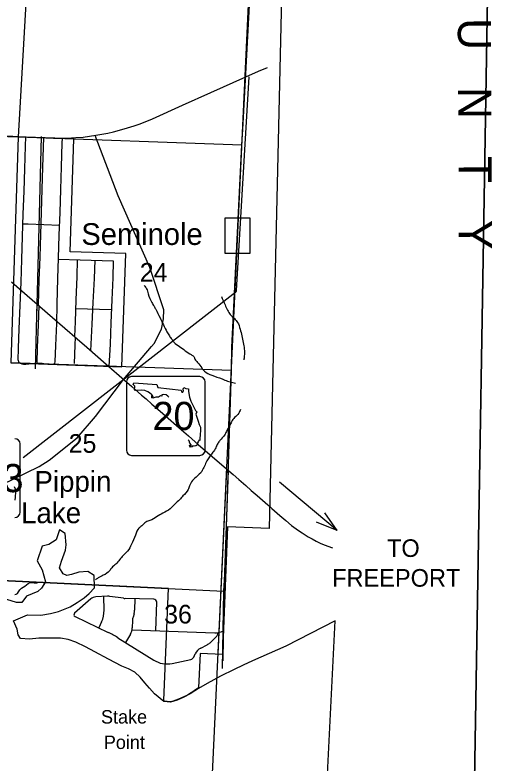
# Model space of a CAD drawing. Extents: x 1219626 to 1426462, y 456797 to 752399.
# Drawn here: x 1366612 to 1378125, y 531521 to 549577 of the extents above; entities that cross this region are included whole.
import ezdxf

# ---------------------------------------------------------------- set-up
doc = ezdxf.new("R2010")
doc.units = 0
for name, color, linetype in [('Adjacent County and State Text', 7, 'Continuous'), ('Communities and Subdivisions Names without Post Office', 7, 'Continuous'), ('County Boundary', 7, 'Continuous'), ('Geographic Features Text', 7, 'Continuous'), ('Lakes and Ponds', 7, 'Continuous'), ('Local Roads Improved', 7, 'Continuous'), ('Local Roads Paved', 7, 'Continuous'), ('Masks', 7, 'Continuous'), ('Narrow River Creek and Branch and Slough', 7, 'Continuous'), ('Narrow River Creek and Branch and Slough Text', 7, 'Continuous'), ('Quad Borders', 7, 'Continuous'), ('Roadshilelds State Highways', 7, 'Continuous'), ('Section Lines', 7, 'Continuous'), ('Section Numbers', 7, 'Continuous'), ('State Roads Related Text', 7, 'Continuous'), ('State Routes Highway Center Lines', 7, 'Continuous'), ('Uninventoried Roads and Features', 7, 'Continuous')]:
    doc.layers.add(name, color=color, linetype=linetype)

msp = doc.modelspace()

# ---------------------------------------------------------------- linework, layer by layer
at = {"layer": 'County Boundary'}
msp.add_line((1372364, 552396), (1370176, 505945), dxfattribs=at)
at = {"layer": 'Lakes and Ponds'}
msp.add_line((1372435, 497676), (1374342, 534953), dxfattribs=at)
msp.add_lwpolyline([(1374342, 534953), (1373150, 534342), (1372747, 534167), (1372344, 533992), (1372122, 533886), (1371900, 533778), (1371573, 533614), (1371249, 533445), (1371042, 533319), (1370838, 533189), (1370685, 533110), (1370528, 533042), (1370367, 532990), (1370207, 533004), (1369976, 533192), (1369862, 533327), (1369748, 533460), (1369634, 533594), (1369506, 533715), (1369353, 533792), (1369194, 533857), (1368867, 534032), (1368539, 534207), (1368312, 534324), (1368081, 534437), (1367899, 534504), (1367710, 534532), (1367449, 534536), (1367188, 534534), (1366967, 534509), (1366747, 534524), (1366689, 534616), (1366664, 534752), (1366577, 534953), (1366917, 535101), (1367239, 535092), (1367466, 535127), (1367666, 535180), (1367944, 535289), (1368114, 535400), (1368285, 535511), (1368406, 535612), (1368530, 535753), (1368520, 536051), (1368372, 536147), (1368154, 536130), (1367980, 536069), (1367867, 536051), (1367777, 536089), (1367684, 536234), (1367736, 536391), (1367832, 536662), (1367849, 536784), (1367823, 537063), (1367684, 537150), (1367605, 536909), (1367431, 536792), (1367266, 536757), (1367150, 536402), (1367266, 536182), (1367353, 535894), (1367255, 535741), (1367161, 535659), (1366891, 535546), (1366778, 535398), (1366647, 535398), (1366420, 535467)], dxfattribs=at)
at = {"layer": 'Local Roads Improved'}
for p, q in [((1367140, 542274), (1367256, 546642)), ((1367107, 541035), (1367150, 542645))]:
    msp.add_line(p, q, dxfattribs=at)
msp.add_lwpolyline([(1366690, 541248), (1366697, 541208), (1366723, 541178), (1366776, 541155), (1366818, 541149), (1366874, 541146), (1366949, 541154), (1367089, 541174), (1367138, 541175), (1367207, 541175), (1367266, 541175), (1367357, 541159), (1367449, 541151), (1367525, 541147), (1367562, 541152), (1367578, 541171), (1367582, 541202)], dxfattribs=at)
at = {"layer": 'Local Roads Paved'}
for p, q in [((1368074, 542496), (1368942, 542466)), ((1371760, 538579), (1371656, 535679)), ((1368849, 535545), (1368564, 535531)), ((1368745, 535540), (1368761, 535214)), ((1369235, 535498), (1368904, 535543)), ((1371655, 535654), (1371630, 533987)), ((1368442, 535482), (1368051, 535138)), ((1369963, 535478), (1369268, 535495)), ((1369508, 535489), (1369501, 535208)), ((1370013, 534714), (1370036, 535401)), ((1368063, 535056), (1368859, 534675)), ((1369487, 535125), (1369461, 535044)), ((1368703, 534926), (1368635, 534782)), ((1369448, 534961), (1369443, 534781)), ((1369438, 534733), (1371439, 534667)), ((1371507, 534648), (1371504, 534670)), ((1371587, 534690), (1371641, 534709)), ((1369093, 534546), (1369961, 534005)), ((1369401, 534634), (1369278, 534430)), ((1371320, 534426), (1371484, 534584)), ((1371094, 534295), (1371251, 534377)), ((1370925, 534079), (1370962, 534157)), ((1370405, 533927), (1370856, 534024))]:
    msp.add_line(p, q, dxfattribs=at)
for points in [[(1362310, 546871), (1362666, 546856), (1363462, 546814), (1364427, 546764), (1365362, 546717), (1366256, 546667), (1367165, 546622), (1367542, 546605), (1367766, 546603), (1367975, 546610), (1368079, 546616), (1368255, 546629), (1368566, 546674), (1368850, 546726), (1368989, 546757), (1369251, 546826), (1369485, 546899), (1369634, 546949), (1369932, 547072), (1370657, 547398), (1371339, 547704), (1372184, 548082), (1372487, 548217), (1372703, 548311)], [(1366690, 541248), (1366699, 541537), (1366715, 542001), (1366734, 542568), (1366759, 543126), (1366778, 543675), (1366798, 544227), (1366814, 544767), (1366833, 545327), (1366851, 545864), (1366869, 546414), (1366875, 546637)], [(1367304, 546616), (1367279, 545907), (1367263, 545369), (1367243, 544817), (1367225, 544282), (1367209, 543733), (1367188, 543180), (1367170, 542577)], [(1367582, 541202), (1367599, 541596), (1367624, 542133), (1367627, 542598), (1367647, 543218), (1367666, 543704), (1367682, 544266), (1367702, 544812), (1367718, 545363), (1367739, 545914), (1367755, 546484), (1367763, 546603)], [(1367690, 544499), (1366932, 544527), (1366807, 544529)], [(1367666, 543685), (1368187, 543669), (1368986, 543639), (1368975, 543235), (1368951, 542698), (1368928, 542150), (1368907, 541628), (1368877, 541093)], [(1368112, 543671), (1368102, 543255), (1368080, 542698), (1368064, 542169), (1368046, 541817)], [(1368442, 541472), (1368474, 542113), (1368500, 542634), (1368529, 543218), (1368551, 543655)], [(1367185, 542565), (1367169, 542097), (1367147, 541553), (1367140, 541175)], [(1368063, 541801), (1368054, 541611), (1368043, 541162)], [(1366612, 535588), (1366639, 535594), (1366672, 535612), (1366696, 535654), (1366731, 535701), (1366773, 535740), (1366851, 535794), (1366931, 535855), (1366963, 535871), (1366995, 535876), (1367149, 535859)]]:
    msp.add_lwpolyline(points, dxfattribs=at)
for centre, radius, start, end in [((1368864, 535246), 300, 82.2743, 92.7941), ((1372855, 535636), 1200, 177.9336, 179.1331), ((1368574, 535332), 200, 92.7941, 131.323), ((1369275, 535795), 300, 262.2743, 268.6021), ((1369961, 535403), 75, 358.0948, 88.6021), ((1368162, 535185), 600, 334.4142, 2.7941), ((1369201, 535215), 300, 342.4828, 358.6021), ((1368084, 535101), 50, 131.323, 244.4142), ((1369747, 534954), 300, 162.4828, 178.6035), ((1367822, 532510), 2400, 58.0452, 64.4142), ((1369143, 534788), 300, 329.0491, 358.6035), ((1371452, 535067), 400, 268.0948, 289.7089), ((1371432, 534638), 75, 313.7957, 7.4798), ((1371233, 534029), 300, 117.6579, 154.6651), ((1371112, 534643), 300, 297.6579, 313.7957), ((1370278, 534514), 600, 238.0452, 282.1373), ((1370835, 534122), 100, 282.1373, 334.6651)]:
    msp.add_arc(centre, radius, start, end, dxfattribs=at)
at = {"layer": 'Masks'}
for p, q in [((1371714, 538603), (1371505, 534157)), ((1373180, 512228), (1374342, 534953))]:
    msp.add_line(p, q, dxfattribs=at)
at = {"layer": 'Narrow River Creek and Branch and Slough'}
for points in [[(1369729, 543046), (1369788, 542970), (1369828, 542848), (1369915, 542633), (1369968, 542546), (1370008, 542476), (1370113, 542267), (1370281, 541930), (1370339, 541831), (1370397, 541750), (1370450, 541680), (1370583, 541576), (1370868, 541378), (1370926, 541337), (1370955, 541268), (1371019, 541192), (1371118, 541058), (1371187, 540977), (1371362, 540884), (1371611, 540791), (1371745, 540739), (1371873, 540704), (1371931, 540692)], [(1371594, 542784), (1371681, 542581), (1371745, 542453), (1371809, 542348), (1371908, 542250), (1371983, 542157), (1372047, 541994), (1372122, 541669), (1372146, 541517), (1372146, 541343), (1372134, 541250)], [(1372053, 540051), (1372012, 539964), (1371913, 539859), (1371838, 539760), (1371791, 539656), (1371739, 539574), (1371693, 539476), (1371669, 539435), (1371559, 539307), (1371507, 539232), (1371460, 539133), (1371391, 539022), (1371321, 538935), (1371257, 538842), (1371141, 538598), (1371094, 538528), (1370943, 538389), (1370897, 538337), (1370827, 538209), (1370792, 538122), (1370665, 537970), (1370583, 537877), (1370467, 537767), (1370357, 537657), (1370182, 537552), (1370031, 537465), (1369869, 537372), (1369770, 537337), (1369671, 537244), (1369603, 537191), (1369522, 537023), (1369423, 536802), (1369330, 536639), (1369226, 536534), (1369046, 536325), (1368947, 536232), (1368895, 536163), (1368744, 536052), (1368622, 535988), (1368554, 535946)]]:
    msp.add_spline(points, degree=3, dxfattribs=at)
at = {"layer": 'Quad Borders'}
for p, q in [((1377274, 504986), (1378022, 550441)), ((1378022, 550441), (1377274, 504986))]:
    msp.add_line(p, q, dxfattribs=at)
at = {"layer": 'Roadshilelds State Highways'}
for p, q in [((1371077, 540848), (1369427, 540848)), ((1369302, 540723), (1369302, 539073)), ((1371202, 539073), (1371202, 540723)), ((1366737, 537574), (1366737, 539224)), ((1369427, 538948), (1371077, 538948))]:
    msp.add_line(p, q, dxfattribs=at)
for points in [[(1370322, 540349), (1370302, 540374), (1370259, 540410), (1370190, 540420), (1370160, 540407), (1370157, 540377), (1370127, 540381), (1370075, 540351), (1370015, 540351), (1369939, 540331), (1369913, 540338), (1369916, 540381), (1369933, 540351), (1369949, 540368), (1369913, 540410), (1369857, 540453), (1369821, 540483), (1369748, 540516), (1369672, 540519), (1369517, 540516), (1369494, 540533), (1369508, 540618), (1369461, 540661), (1369478, 540701)], [(1369478, 540701), (1370032, 540661), (1370061, 540582), (1370625, 540519), (1370638, 540473), (1370661, 540473), (1370678, 540506), (1370668, 540546), (1370688, 540585), (1370737, 540562), (1370803, 540552), (1370803, 540490), (1370823, 540354), (1370856, 540259), (1370925, 540110), (1370971, 540031), (1370998, 539995), (1370978, 539939), (1371004, 539870), (1371037, 539774), (1371060, 539695), (1371087, 539625), (1371087, 539563), (1371080, 539437), (1371077, 539365), (1371073, 539309), (1371060, 539325), (1371044, 539289), (1371021, 539249), (1371021, 539203), (1370981, 539174), (1370938, 539167), (1370902, 539174), (1370889, 539154), (1370846, 539147), (1370826, 539184), (1370836, 539200), (1370849, 539177), (1370866, 539170), (1370866, 539200), (1370829, 539243), (1370816, 539296), (1370794, 539320)], [(1366596, 538196), (1366622, 538126), (1366622, 538064), (1366615, 537938), (1366612, 537866)]]:
    msp.add_lwpolyline(points, dxfattribs=at)
for centre, start, end in [((1369427, 540723), 90, 180), ((1371077, 540723), 0, 90), ((1366612, 539224), 0, 90), ((1369427, 539073), 180, 270), ((1371077, 539073), 270, 0), ((1366612, 537574), 270, 360)]:
    msp.add_arc(centre, 125, start, end, dxfattribs=at)
at = {"layer": 'Section Lines'}
for p, q in [((1367006, 552184), (1366687, 546636)), ((1361296, 546814), (1366687, 546636)), ((1366687, 546636), (1366509, 541177)), ((1366687, 546636), (1372084, 546445)), ((1371838, 540999), (1366509, 541177)), ((1366284, 535926), (1371655, 535666))]:
    msp.add_line(p, q, dxfattribs=at)
msp.add_lwpolyline([(1371622, 533804), (1371655, 535666), (1371683, 536202), (1371838, 540999), (1371849, 541548), (1372084, 546445), (1372110, 546816), (1372389, 552068), (1372470, 557377), (1372586, 562631), (1372714, 567867), (1372860, 573193), (1373021, 578434)], dxfattribs=at)
at = {"layer": 'State Roads Related Text'}
for q in [(1372996, 538299), (1374092, 537564), (1373885, 537331)]:
    msp.add_line((1374384, 537134), q, dxfattribs=at)
at = {"layer": 'State Routes Highway Center Lines'}
for p, q in [((1374967, 631184), (1372743, 537183)), ((1368032, 546588), (1365367, 546680)), ((1367943, 543863), (1368032, 546588)), ((1369289, 543819), (1367943, 543863)), ((1369192, 541087), (1369289, 543819)), ((1366529, 543135), (1366721, 542966)), ((1366721, 542966), (1367517, 542278)), ((1367517, 542278), (1368115, 541757)), ((1368115, 541757), (1368346, 541555)), ((1368346, 541555), (1368810, 541151)), ((1366509, 541177), (1369192, 541087)), ((1368810, 541151), (1369255, 540762)), ((1369255, 540762), (1369429, 540611)), ((1369429, 540611), (1369669, 540400)), ((1369669, 540400), (1369776, 540308)), ((1369776, 540308), (1369914, 540187)), ((1369914, 540187), (1370120, 540012)), ((1370120, 540012), (1370312, 539844)), ((1370312, 539844), (1370509, 539671)), ((1370509, 539671), (1370634, 539561)), ((1370634, 539561), (1370799, 539418)), ((1370799, 539418), (1371045, 539203)), ((1371045, 539203), (1371149, 539112)), ((1371149, 539112), (1371491, 538813)), ((1371491, 538813), (1371877, 538482)), ((1371877, 538482), (1372014, 538362)), ((1372014, 538362), (1372180, 538216)), ((1372180, 538216), (1372316, 538097)), ((1372316, 538097), (1372455, 537977)), ((1372455, 537977), (1372711, 537755)), ((1372711, 537755), (1372811, 537668)), ((1372811, 537668), (1373006, 537497)), ((1373006, 537497), (1373150, 537374)), ((1373150, 537374), (1373288, 537253)), ((1371743, 537223), (1371620, 534141)), ((1372743, 537183), (1371743, 537223)), ((1373288, 537253), (1373454, 537131)), ((1373454, 537131), (1373543, 537075)), ((1373543, 537075), (1373688, 536985)), ((1373688, 536985), (1373782, 536930)), ((1373782, 536930), (1373883, 536878)), ((1373883, 536878), (1373980, 536830)), ((1373980, 536830), (1374077, 536788)), ((1374077, 536788), (1374272, 536713)), ((1370319, 535731), (1366284, 535926)), ((1370204, 533042), (1370319, 535731)), ((1371081, 534165), (1371045, 533337)), ((1371620, 534141), (1371081, 534165))]:
    msp.add_line(p, q, dxfattribs=at)
for points in [[(1369232, 540779), (1369908, 541574), (1369975, 541651), (1370148, 541995), (1370193, 542242), (1370208, 542460), (1369868, 543482), (1369105, 545212), (1368547, 546670)], [(1365005, 535050), (1365020, 535515), (1365082, 535925), (1365117, 536320), (1365167, 537346), (1365210, 537524), (1365415, 537791), (1365577, 537915), (1366285, 538236), (1367198, 538677), (1367438, 538832), (1368111, 539370), (1368556, 539889), (1369232, 540779)], [(1371045, 533337), (1370938, 533267), (1370864, 533213), (1370772, 533158), (1370685, 533116), (1370556, 533060), (1370431, 533018), (1370367, 532998), (1370209, 533011), (1370204, 533042)]]:
    msp.add_lwpolyline(points, dxfattribs=at)
msp.add_lwpolyline([(1371681, 544679), (1372284, 544679), (1372284, 543822), (1371681, 543822)], close=True, dxfattribs=at)
at = {"layer": 'Uninventoried Roads and Features'}
for p, q in [((1371961, 542928), (1372263, 548081)), ((1366809, 538895), (1371942, 542892))]:
    msp.add_line(p, q, dxfattribs=at)
msp.add_arc((1371911, 542931), 50, 307.9065, 356.6446, dxfattribs=at)

# ---------------------------------------------------------------- texts
at = {"layer": 'Adjacent County and State Text'}
msp.add_text('W   A   L   T   O   N                    C   O   U   N   T   Y', height=800, rotation=270.2646, dxfattribs=at).set_placement((1377214, 567867))
at = {"layer": 'Communities and Subdivisions Names without Post Office'}
msp.add_text('Seminole', height=525, rotation=359.9997, dxfattribs=at).set_placement((1368215, 544026))
at = {"layer": 'Geographic Features Text'}
for s, p in [('Stake', (1368689, 532474)), ('Point', (1368757, 531860))]:
    msp.add_text(s, height=325, rotation=359.9997, dxfattribs=at).set_placement(p)
at = {"layer": 'Narrow River Creek and Branch and Slough Text'}
for s, p in [('Pippin', (1367082, 538069)), ('Lake', (1366759, 537310))]:
    msp.add_text(s, height=500, rotation=359.9997, dxfattribs=at).set_placement(p)
at = {"layer": 'Roadshilelds State Highways'}
for s, p in [('20', (1369933, 539558)), ('293', (1365302, 538059))]:
    msp.add_text(s, height=680, dxfattribs=at).set_placement(p)
at = {"layer": 'Section Numbers'}
for s, p in [('24', (1369624, 543140)), ('25', (1367908, 539010)), ('36', (1370212, 534889))]:
    msp.add_text(s, height=450, rotation=359.9997, dxfattribs=at).set_placement(p)
at = {"layer": 'State Roads Related Text'}
for s, p in [('TO', (1375590, 536496)), ('FREEPORT', (1374266, 535778))]:
    msp.add_text(s, height=425, rotation=359.9997, dxfattribs=at).set_placement(p)

doc.saveas('drawing.dxf')
